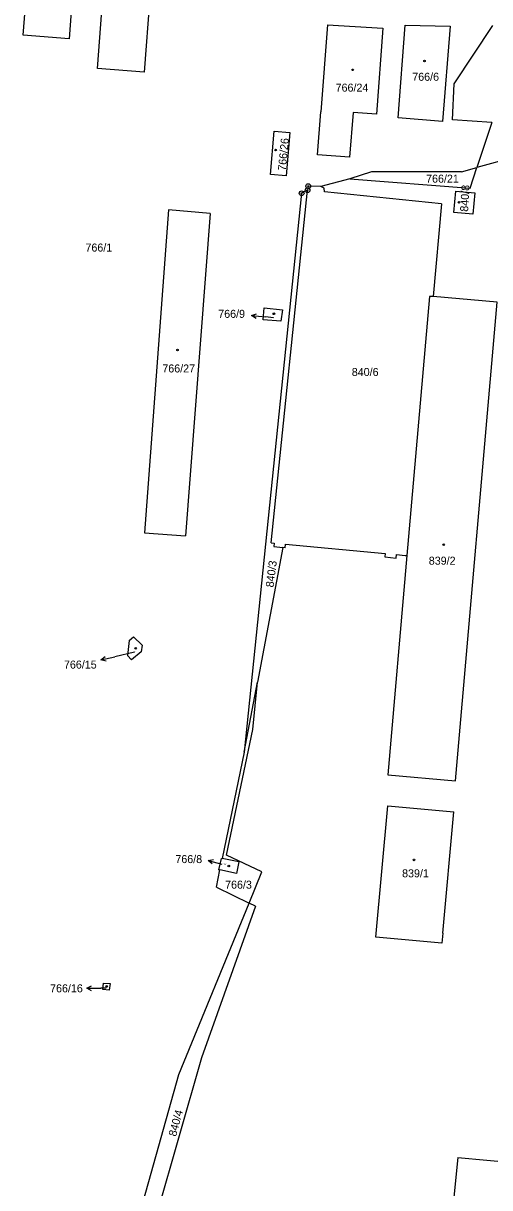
# Model space of a CAD drawing. Extents: x -755819 to -753140, y -1169796 to -1166000.
# Drawn here: x -755227.9 to -755128.7, y -1167320.5 to -1167073.2 of the extents above; entities that cross this region are included whole.
import ezdxf

# ---------------------------------------------------------------- set-up
doc = ezdxf.new("R2010")
doc.units = 0
for name, color, linetype in [('Vrstva 1', 7, 'Continuous'), ('Vrstva 16', 7, 'Continuous'), ('Vrstva 18', 7, 'Continuous'), ('Vrstva 19', 7, 'Continuous'), ('Vrstva 24', 7, 'Continuous'), ('Vrstva 25', 7, 'Continuous'), ('Vrstva 6', 7, 'Continuous')]:
    doc.layers.add(name, color=color, linetype=linetype)

msp = doc.modelspace()

# ---------------------------------------------------------------- linework, layer by layer
at = {"layer": 'Vrstva 1'}
for p, q in [((-755212.11, -1167082.84), (-755209.63, -1167049.62)), ((-755199.68, -1167050.37), (-755202.17, -1167083.59)), ((-755227.87, -1167075.77), (-755226.48, -1167057.64)), ((-755217.19, -1167063.88), (-755218.13, -1167076.52)), ((-755163.22, -1167073.53), (-755164.63, -1167092.01)), ((-755163.22, -1167073.53), (-755151.44, -1167074.24)), ((-755151.44, -1167074.24), (-755152.81, -1167092.55)), ((-755148.22, -1167093.32), (-755146.72, -1167073.6)), ((-755146.72, -1167073.6), (-755137.13, -1167073.85)), ((-755137.13, -1167073.85), (-755138.73, -1167094.11)), ((-755136.28, -1167086.07), (-755128.04, -1167073.68)), ((-755218.13, -1167076.52), (-755227.87, -1167075.77)), ((-755202.17, -1167083.59), (-755212.11, -1167082.84)), ((-755136.66, -1167093.7), (-755136.28, -1167086.07)), ((-755165.33, -1167101.13), (-755164.63, -1167092.01)), ((-755157.78, -1167092.17), (-755158.52, -1167101.66)), ((-755152.81, -1167092.55), (-755157.78, -1167092.17)), ((-755138.73, -1167094.11), (-755148.22, -1167093.32)), ((-755128.29, -1167094.29), (-755136.66, -1167093.7)), ((-755098.67, -1167094.67), (-755131.45, -1167103.88)), ((-755175.32, -1167105.32), (-755174.53, -1167096.11)), ((-755174.53, -1167096.11), (-755171.2, -1167096.39)), ((-755171.2, -1167096.39), (-755171.99, -1167105.61)), ((-755158.52, -1167101.66), (-755165.33, -1167101.13)), ((-755171.99, -1167105.61), (-755175.32, -1167105.32)), ((-755153.85, -1167104.78), (-755158.49, -1167106.23)), ((-755134.71, -1167104.8), (-755153.85, -1167104.78)), ((-755134.71, -1167104.8), (-755131.45, -1167103.88)), ((-755167.3, -1167107.81), (-755167.44, -1167108.68)), ((-755164.6, -1167107.9), (-755167.3, -1167107.81)), ((-755158.49, -1167106.23), (-755164.6, -1167107.9)), ((-755158.49, -1167106.23), (-755132.89, -1167108.26)), ((-755168.7, -1167109.33), (-755180.9, -1167227.97)), ((-755175.19, -1167183.54), (-755167.44, -1167108.68)), ((-755167.44, -1167108.68), (-755168.7, -1167109.33)), ((-755163.89, -1167108.26), (-755164.6, -1167107.9)), ((-755163.84, -1167109.02), (-755163.89, -1167108.26)), ((-755138.95, -1167111.58), (-755163.84, -1167109.02)), ((-755136.35, -1167113.41), (-755135.95, -1167108.86)), ((-755135.95, -1167108.86), (-755131.91, -1167109.21)), ((-755131.91, -1167109.21), (-755132.32, -1167113.76)), ((-755138.95, -1167111.58), (-755140.77, -1167131.27)), ((-755197.03, -1167112.84), (-755202.08, -1167181.4)), ((-755188.17, -1167113.65), (-755197.03, -1167112.84)), ((-755188.17, -1167113.65), (-755193.41, -1167182.04)), ((-755132.32, -1167113.76), (-755136.35, -1167113.41)), ((-755141.5, -1167131.21), (-755146.31, -1167186.26)), ((-755140.77, -1167131.27), (-755141.5, -1167131.21)), ((-755127.17, -1167132.46), (-755140.77, -1167131.27)), ((-755136.02, -1167234.09), (-755127.17, -1167132.46)), ((-755176.85, -1167136.17), (-755176.64, -1167133.65)), ((-755176.64, -1167133.65), (-755172.77, -1167134.04)), ((-755172.77, -1167134.04), (-755173.09, -1167136.5)), ((-755173.09, -1167136.5), (-755176.85, -1167136.17)), ((-755202.08, -1167181.4), (-755193.41, -1167182.04)), ((-755175.19, -1167183.54), (-755174.56, -1167183.6)), ((-755174.56, -1167183.6), (-755174.63, -1167184.34)), ((-755174.63, -1167184.34), (-755172.69, -1167184.54)), ((-755172.22, -1167184.58), (-755172.15, -1167183.83)), ((-755172.15, -1167183.83), (-755150.95, -1167185.8)), ((-755172.22, -1167184.58), (-755172.69, -1167184.54)), ((-755150.95, -1167185.8), (-755151.03, -1167186.55)), ((-755151.03, -1167186.55), (-755148.61, -1167186.78)), ((-755146.31, -1167186.26), (-755150.38, -1167232.84)), ((-755148.61, -1167186.78), (-755148.54, -1167186.04)), ((-755148.54, -1167186.04), (-755146.71, -1167186.22)), ((-755146.71, -1167186.22), (-755146.31, -1167186.26)), ((-755205.38, -1167204.31), (-755205.69, -1167207.44)), ((-755205.38, -1167204.31), (-755204.41, -1167203.54)), ((-755204.41, -1167203.54), (-755202.58, -1167205.28)), ((-755202.81, -1167206.67), (-755204.9, -1167208.42)), ((-755202.58, -1167205.28), (-755202.81, -1167206.67)), ((-755205.69, -1167207.44), (-755204.9, -1167208.42)), ((-755179.08, -1167223.19), (-755178.1, -1167213.14)), ((-755184.69, -1167249.87), (-755179.08, -1167223.19)), ((-755150.38, -1167232.84), (-755136.02, -1167234.09)), ((-755152.92, -1167267.25), (-755150.35, -1167239.38)), ((-755150.35, -1167239.38), (-755136.32, -1167240.67)), ((-755138.7, -1167266.46), (-755136.32, -1167240.67)), ((-755186.32, -1167252.96), (-755185.74, -1167250.58)), ((-755185.74, -1167250.58), (-755185.57, -1167250.61)), ((-755182.02, -1167251.31), (-755185.57, -1167250.61)), ((-755177.15, -1167253.43), (-755184.69, -1167249.87)), ((-755186.32, -1167252.96), (-755186.07, -1167253.01)), ((-755182.58, -1167253.73), (-755186.07, -1167253.01)), ((-755182.02, -1167251.31), (-755182.58, -1167253.73)), ((-755179.87, -1167260.06), (-755177.15, -1167253.43)), ((-755194.78, -1167296.41), (-755179.87, -1167260.06)), ((-755138.89, -1167268.55), (-755152.92, -1167267.25)), ((-755138.7, -1167266.46), (-755138.89, -1167268.55)), ((-755210.93, -1167278.39), (-755210.8, -1167277.08)), ((-755209.6, -1167278.51), (-755210.93, -1167278.39)), ((-755210.8, -1167277.08), (-755209.4, -1167277.12)), ((-755209.4, -1167277.12), (-755209.6, -1167278.51)), ((-755202.3, -1167323.18), (-755194.78, -1167296.41)), ((-755135.53, -1167314.08), (-755139.94, -1167359.74)), ((-755135.53, -1167314.08), (-755096.23, -1167317.65))]:
    msp.add_line(p, q, dxfattribs=at)
at = {"layer": 'Vrstva 16'}
for p, q in [((-755179.35, -1167135.3), (-755176.36, -1167135.58)), ((-755174.7, -1167135.74), (-755176.36, -1167135.58)), ((-755211.36, -1167208.39), (-755208.43, -1167207.73)), ((-755204.25, -1167206.79), (-755208.43, -1167207.73)), ((-755188.56, -1167250.99), (-755185.67, -1167251.8)), ((-755214.35, -1167278.14), (-755211.35, -1167278.14)), ((-755210.24, -1167278.14), (-755211.35, -1167278.14))]:
    msp.add_line(p, q, dxfattribs=at)
for points in [[(-755178.4, -1167135.89), (-755179.35, -1167135.3), (-755178.3, -1167134.9)], [(-755210.27, -1167208.66), (-755211.36, -1167208.39), (-755210.49, -1167207.68)], [(-755187.73, -1167251.74), (-755188.56, -1167250.99), (-755187.46, -1167250.78)], [(-755213.35, -1167278.64), (-755214.35, -1167278.14), (-755213.35, -1167277.64)]]:
    msp.add_lwpolyline(points, dxfattribs=at)
at = {"layer": 'Vrstva 24'}
for centre, radius in [((-755167.3, -1167107.81), 0.5), ((-755167.3, -1167107.81), 0.1), ((-755168.7, -1167109.33), 0.5), ((-755168.7, -1167109.33), 0.1), ((-755167.44, -1167108.68), 0.5), ((-755167.44, -1167108.68), 0.1)]:
    msp.add_circle(centre, radius, dxfattribs=at)
at = {"layer": 'Vrstva 25'}
for centre in [(-755157.87, -1167083.11), (-755142.59, -1167081.22), (-755174.23, -1167100.14), (-755135.25, -1167111.23), (-755174.6, -1167134.91), (-755195.09, -1167142.6), (-755138.5, -1167183.95), (-755203.97, -1167205.93), (-755144.81, -1167250.86), (-755184.18, -1167252.18), (-755210.14, -1167277.75)]:
    msp.add_circle(centre, 0.175, dxfattribs=at)
at = {"layer": 'Vrstva 6'}
for p, q in [((-755128.29, -1167094.29), (-755131.45, -1167103.88)), ((-755132.89, -1167108.26), (-755131.45, -1167103.88)), ((-755172.69, -1167184.54), (-755178.1, -1167213.14)), ((-755180.9, -1167227.97), (-755178.1, -1167213.14)), ((-755180.9, -1167227.97), (-755185.57, -1167250.61)), ((-755186.83, -1167256.69), (-755186.07, -1167253.01)), ((-755186.83, -1167256.69), (-755179.87, -1167260.06)), ((-755178.48, -1167260.73), (-755190, -1167292.9)), ((-755178.48, -1167260.73), (-755179.87, -1167260.06)), ((-755190, -1167292.9), (-755199.83, -1167327.26))]:
    msp.add_line(p, q, dxfattribs=at)

# ---------------------------------------------------------------- texts
at = {"layer": 'Vrstva 16'}
for s, p in [('766/9', (-755186.43, -1167135.77)), ('766/15', (-755219.22, -1167210.25)), ('766/8', (-755195.54, -1167251.55)), ('766/16', (-755222.17, -1167278.99))]:
    msp.add_text(s, height=1.7, dxfattribs=at).set_placement(p)
at = {"layer": 'Vrstva 18'}
for s, p in [('766/21', (-755142.25, -1167107.07)), ('766/1', (-755214.65, -1167121.7)), ('840/6', (-755158.04, -1167148.12)), ('766/3', (-755184.97, -1167256.98))]:
    msp.add_text(s, height=1.7, dxfattribs=at).set_placement(p)
for s, rotation, p in [('840/3', 82.7924, (-755174.68, -1167193.08)), ('840/4', 74.7137, (-755195.4, -1167309.71))]:
    msp.add_text(s, height=1.7, rotation=rotation, dxfattribs=at).set_placement(p)
at = {"layer": 'Vrstva 19'}
for s, height, p in [('766/6', 1.7, (-755145.19, -1167085.43)), ('766/24', 1.7, (-755161.48, -1167087.74)), ('766/9', 0.1, (-755174.9, -1167135.74)), ('766/27', 1.7, (-755198.31, -1167147.37)), ('839/2', 1.7, (-755141.68, -1167188.19)), ('766/15', 0.1, (-755204.47, -1167206.79)), ('766/8', 0.2, (-755185.29, -1167251.9)), ('839/1', 1.7, (-755147.35, -1167254.57)), ('766/16', 0.1, (-755210.46, -1167278.14))]:
    msp.add_text(s, height=height, dxfattribs=at).set_placement(p)
for s, rotation, p in [('766/26', 84.6259, (-755172.06, -1167104.6)), ('840/8', 86.6312, (-755133.34, -1167113.27))]:
    msp.add_text(s, height=1.7, rotation=rotation, dxfattribs=at).set_placement(p)

doc.saveas('drawing.dxf')
